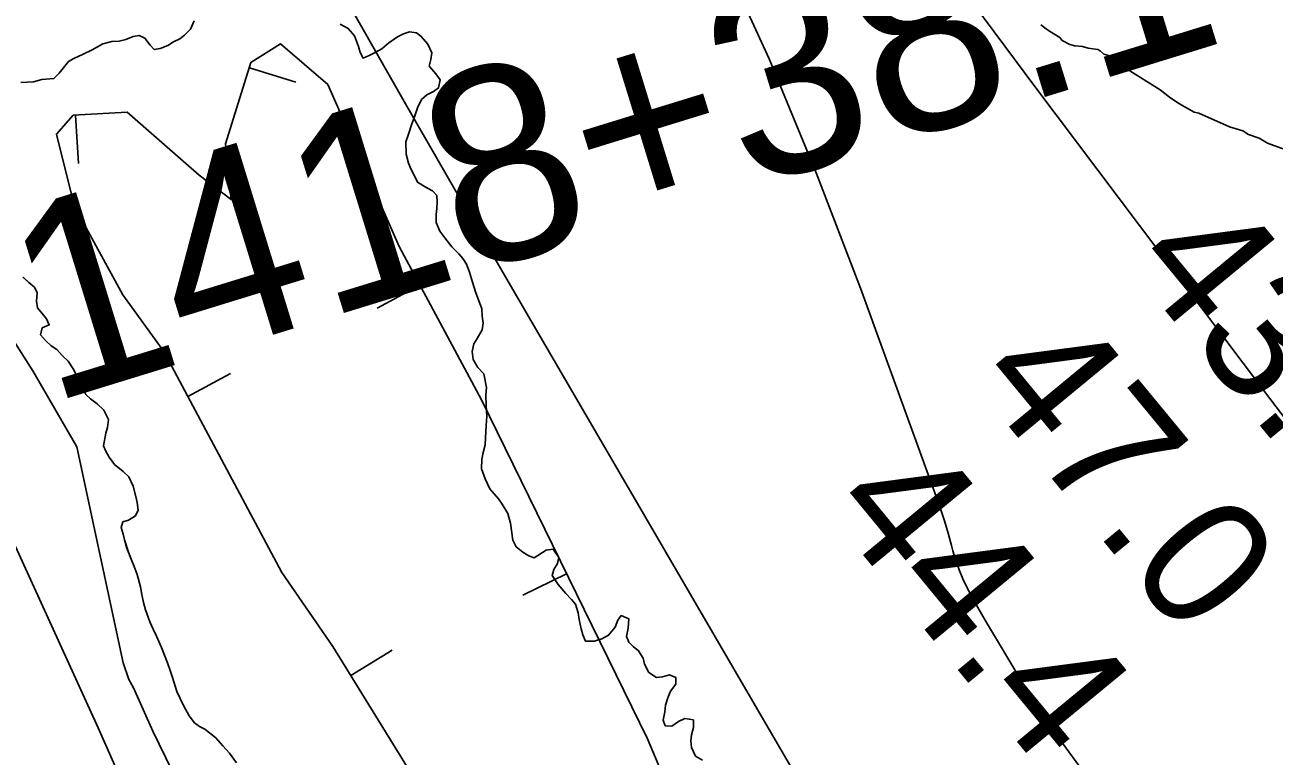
# Model space of a CAD drawing. Extents: x 3187622 to 3225504, y 800805 to 826213.
# Drawn here: x 3198035 to 3198678, y 817076 to 817453 of the extents above; entities that cross this region are included whole.
import ezdxf

# ---------------------------------------------------------------- set-up
doc = ezdxf.new("R2010")
doc.units = 0
for name, color, linetype in [('V-BORW-LINE', 7, 'Continuous'), ('V-LEVE-TOET', 7, 'Continuous'), ('V-RIVR-RANG', 7, 'Continuous'), ('V-ROAD-CNTR', 7, 'Continuous'), ('V-SITE-VEGE', 7, 'Continuous'), ('V-SURV-IDEN', 7, 'Continuous'), ('V-TOPO-MINR', 7, 'Continuous'), ('V-TOPO-SHOR', 7, 'Continuous')]:
    doc.layers.add(name, color=color, linetype=linetype)

msp = doc.modelspace()

# ---------------------------------------------------------------- linework, layer by layer
at = {"layer": 'V-BORW-LINE'}
for p, q in [((3198150.51, 817430.57), (3198174.37, 817423.12)), ((3198061.04, 817406.19), (3198062.47, 817381.23)), ((3198238.29, 817318.56), (3198216.27, 817306.71)), ((3198118.79, 817261.32), (3198140.83, 817273.11)), ((3198313.83, 817170.1), (3198291.38, 817159.11)), ((3198202.74, 817117.65), (3198224, 817130.79))]:
    msp.add_line(p, q, dxfattribs=at)
msp.add_lwpolyline([(3198237.82, 817060.89), (3198193.47, 817132.65), (3198167.28, 817170.7), (3198106.41, 817284.45), (3198085.43, 817313.71), (3198060.53, 817359.08), (3198051.25, 817396.27), (3198059.86, 817406.13), (3198087.64, 817407.71), (3198124.57, 817375.31), (3198141.2, 817362.66), (3198138.25, 817391.3), (3198151.34, 817433.24), (3198166.47, 817442.82), (3198190.83, 817421.94), (3198227.56, 817338.49), (3198270.02, 817259.57), (3198355.45, 817085.12), (3198411.65, 816951.85)], dxfattribs=at)
at = {"layer": 'V-LEVE-TOET'}
msp.add_lwpolyline([(3198335.01, 816489.62), (3198279.48, 816618.59), (3198214.56, 816765.79), (3198143.78, 816930), (3198072.61, 817090.8), (3197998.71, 817252.64)], dxfattribs=at)
at = {"layer": 'V-ROAD-CNTR'}
msp.add_spline([(3197108.01, 817982.2), (3197162.34, 817991.13), (3197229.38, 818001.88), (3197259.08, 817993.64), (3197361.14, 818001.17), (3197493.79, 818058.56), (3197592.21, 818133.8), (3197727.97, 818194.32), (3197773.22, 818262.2), (3197795.85, 818360.06), (3197841.1, 818435.29), (3197893.71, 818488.46), (3197938.96, 818518.44), (3197968.94, 818533.71), (3198014.19, 818525.8), (3198044.74, 818495.82), (3198127.32, 818420.58), (3198203.12, 818307.45), (3198233.1, 818209.03), (3198255.73, 818133.8), (3198278.35, 818073.27), (3198323.61, 818005.39), (3198376.21, 817937.52), (3198429.38, 817900.18), (3198459.36, 817854.93), (3198466.72, 817832.3), (3198489.34, 817756.51), (3198504.61, 817703.9), (3198542.51, 817628.67), (3198633.02, 817530.24), (3198783.48, 817371.86), (3198859.28, 817221.4), (3198934.51, 817108.26)], degree=3, dxfattribs=at)
at = {"layer": 'V-SITE-VEGE'}
for p, q in [((3198201.39, 817450.78), (3198197.2, 817452.97)), ((3198204.56, 817446.98), (3198201.39, 817450.78)), ((3198229.93, 817447.95), (3198226.82, 817446.39)), ((3198232.88, 817449.03), (3198229.93, 817447.95)), ((3198236.61, 817448.47), (3198232.88, 817449.03)), ((3198239.01, 817446.64), (3198236.61, 817448.47)), ((3198557.95, 817452.54), (3198560.79, 817450.55)), ((3198560.79, 817450.55), (3198562.42, 817449.35)), ((3198562.42, 817449.35), (3198567.71, 817446.17)), ((3198206.73, 817441.41), (3198204.56, 817446.98)), ((3198207.48, 817438.31), (3198206.73, 817441.41)), ((3198222.37, 817443.38), (3198218.73, 817440.2)), ((3198226.82, 817446.39), (3198222.37, 817443.38)), ((3198242.35, 817442.67), (3198239.01, 817446.64)), ((3198244.37, 817438.25), (3198242.35, 817442.67)), ((3198567.71, 817446.17), (3198568.93, 817444.56)), ((3198568.93, 817444.56), (3198573, 817442.58)), ((3198573, 817442.58), (3198575.43, 817441.79)), ((3198575.43, 817441.79), (3198579.48, 817441.43)), ((3198579.48, 817441.43), (3198582.31, 817440.64)), ((3198209.05, 817435.51), (3198207.48, 817438.31)), ((3198212.17, 817436.76), (3198209.05, 817435.51)), ((3198215.28, 817438.32), (3198212.17, 817436.76)), ((3198218.73, 817440.2), (3198215.28, 817438.32)), ((3198243.1, 817431.28), (3198243.98, 817434.84)), ((3198243.98, 817434.84), (3198244.37, 817438.25)), ((3198582.31, 817440.64), (3198587.35, 817439.95)), ((3198587.35, 817439.95), (3198588.56, 817439.32)), ((3198588.56, 817439.32), (3198590.37, 817437.45)), ((3198590.37, 817437.45), (3198592.8, 817436.79)), ((3198592.8, 817436.79), (3198596.43, 817434.27)), ((3198243.26, 817431.11), (3198243.1, 817431.28)), ((3198246.44, 817427.48), (3198243.26, 817431.11)), ((3198596.43, 817434.27), (3198602.47, 817429.86)), ((3198602.47, 817429.86), (3198619.42, 817419.11)), ((3198248.66, 817424.35), (3198246.44, 817427.48)), ((3198247.93, 817420.14), (3198248.66, 817424.35)), ((3198239.19, 817414.13), (3198241.84, 817416.52)), ((3198241.84, 817416.52), (3198245.29, 817418.24)), ((3198245.29, 817418.24), (3198247.93, 817420.14)), ((3198619.42, 817419.11), (3198624.25, 817415.34)), ((3198624.25, 817415.34), (3198629.09, 817412.19)), ((3198235.28, 817404.78), (3198237, 817409.95)), ((3198237, 817409.95), (3198239.19, 817414.13)), ((3198629.09, 817412.19), (3198636.97, 817407.74)), ((3198234.08, 817401.72), (3198235.28, 817404.78)), ((3198636.97, 817407.74), (3198639.41, 817407.08)), ((3198639.41, 817407.08), (3198655.21, 817400.04)), ((3198231.14, 817392.35), (3198232.35, 817396.39)), ((3198232.35, 817396.39), (3198234.08, 817401.72)), ((3198655.21, 817400.04), (3198661.91, 817398.07)), ((3198661.91, 817398.07), (3198664.94, 817396.17)), ((3198664.94, 817396.17), (3198670.42, 817394.23)), ((3198231.18, 817386.01), (3198231.14, 817392.35)), ((3198670.42, 817394.23), (3198674.66, 817391.7)), ((3198674.66, 817391.7), (3198687.44, 817387.16)), ((3198232.39, 817381.43), (3198231.18, 817386.01)), ((3198233.79, 817378.16), (3198232.39, 817381.43)), ((3198235.35, 817375.2), (3198233.79, 817378.16)), ((3198237.07, 817371.59), (3198235.35, 817375.2)), ((3198241.9, 817368.74), (3198237.07, 817371.59)), ((3198244.79, 817367.22), (3198241.9, 817368.74)), ((3198247.02, 817364.73), (3198244.79, 817367.22)), ((3198247.12, 817361.48), (3198247.02, 817364.73)), ((3198246.66, 817354.99), (3198247.05, 817358.07)), ((3198247.05, 817358.07), (3198247.12, 817361.48)), ((3198246.75, 817350.93), (3198246.66, 817354.99)), ((3198248.62, 817346.5), (3198246.75, 817350.93)), ((3198251.15, 817343.04), (3198248.62, 817346.5)), ((3198254.8, 817338.42), (3198251.15, 817343.04)), ((3198258.3, 817334.78), (3198254.8, 817338.42)), ((3198260.37, 817332.3), (3198258.3, 817334.78)), ((3198262.26, 817329.5), (3198260.37, 817332.3)), ((3198263.81, 817325.25), (3198262.26, 817329.5)), ((3198265.33, 817320.18), (3198263.81, 817325.25)), ((3198266.87, 817315.27), (3198265.33, 817320.18)), ((3198270.11, 817306.44), (3198266.87, 817315.27)), ((3198270.36, 817302.69), (3198270.11, 817306.44)), ((3198270.94, 817299.1), (3198270.36, 817302.69)), ((3198267.86, 817291.2), (3198270.39, 817295.7)), ((3198270.39, 817295.7), (3198270.94, 817299.1)), ((3198265.13, 817284.43), (3198266.02, 817288.47)), ((3198266.02, 817288.47), (3198267.86, 817291.2)), ((3198265.7, 817280.35), (3198265.13, 817284.43)), ((3198268.06, 817276.24), (3198265.7, 817280.35)), ((3198271.25, 817272.93), (3198268.06, 817276.24)), ((3198272.57, 817265.92), (3198271.25, 817272.93)), ((3198272.17, 817262.03), (3198272.57, 817265.92)), ((3198272.39, 817256.66), (3198272.17, 817262.03)), ((3198272.77, 817251.13), (3198272.39, 817256.66)), ((3198272.36, 817246.42), (3198272.77, 817251.13)), ((3198272.08, 817240.09), (3198272.36, 817246.42)), ((3198270.95, 817232.47), (3198271.84, 817236.52)), ((3198271.84, 817236.52), (3198272.08, 817240.09)), ((3198269.98, 817224.04), (3198270.24, 817229.07)), ((3198270.24, 817229.07), (3198270.95, 817232.47)), ((3198271.83, 817218.97), (3198269.98, 817224.04)), ((3198274.33, 817213.88), (3198271.83, 817218.97)), ((3198278.78, 817208.59), (3198274.33, 817213.88)), ((3198280.68, 817205.96), (3198278.78, 817208.59)), ((3198283.51, 817201.03), (3198280.68, 817205.96)), ((3198284.88, 817196.12), (3198283.51, 817201.03)), ((3198286.17, 817187.32), (3198284.88, 817196.12)), ((3198287.89, 817184.04), (3198286.17, 817187.32)), ((3198291.25, 817181.21), (3198287.89, 817184.04)), ((3198294.31, 817179.36), (3198291.25, 817181.21)), ((3198297.21, 817178.33), (3198294.31, 817179.36)), ((3198303.3, 817182.28), (3198297.21, 817178.33)), ((3198306.88, 817182.7), (3198303.3, 817182.28)), ((3198309.89, 817178.41), (3198306.88, 817182.7)), ((3198309.18, 817175.34), (3198309.89, 817178.41)), ((3198306.46, 817169.22), (3198307.33, 817172.29)), ((3198307.33, 817172.29), (3198309.18, 817175.34)), ((3198309.46, 817164.61), (3198306.46, 817169.22)), ((3198313.43, 817159.98), (3198309.46, 817164.61)), ((3198316.29, 817156.84), (3198313.43, 817159.98)), ((3198318.37, 817154.52), (3198316.29, 817156.84)), ((3198319.74, 817149.95), (3198318.37, 817154.52)), ((3198320.32, 817146.52), (3198319.74, 817149.95)), ((3198321.37, 817141.79), (3198320.32, 817146.52)), ((3198340.14, 817146.14), (3198338.78, 817142.59)), ((3198341.98, 817148.54), (3198340.14, 817146.14)), ((3198345.85, 817146.84), (3198341.98, 817148.54)), ((3198345.59, 817142.13), (3198345.85, 817146.84)), ((3198322.12, 817138.69), (3198321.37, 817141.79)), ((3198338.78, 817142.59), (3198335.44, 817138.43)), ((3198344.7, 817137.76), (3198345.59, 817142.13)), ((3198323.52, 817135.41), (3198322.12, 817138.69)), ((3198328.23, 817135.32), (3198323.52, 817135.41)), ((3198332, 817136.55), (3198328.23, 817135.32)), ((3198335.44, 817138.43), (3198332, 817136.55)), ((3198345.94, 817134.97), (3198344.7, 817137.76)), ((3198348.17, 817132.66), (3198345.94, 817134.97)), ((3198350.89, 817130.49), (3198348.17, 817132.66)), ((3198353.26, 817126.71), (3198350.89, 817130.49)), ((3198354.01, 817123.61), (3198353.26, 817126.71)), ((3198356.2, 817119.34), (3198354.01, 817123.61)), ((3198360.05, 817116.66), (3198356.2, 817119.34)), ((3198363.15, 817117.09), (3198360.05, 817116.66)), ((3198366.74, 817118), (3198363.15, 817117.09)), ((3198370.13, 817116.63), (3198366.74, 817118)), ((3198367.39, 817109.7), (3198370.06, 817113.22)), ((3198370.06, 817113.22), (3198370.13, 817116.63)), ((3198366.03, 817106.31), (3198367.39, 817109.7)), ((3198364.42, 817099.03), (3198364.81, 817102.43)), ((3198364.81, 817102.43), (3198366.03, 817106.31)), ((3198363.53, 817094.82), (3198364.42, 817099.03)), ((3198364.61, 817091.87), (3198363.53, 817094.82)), ((3198371.48, 817094.01), (3198368.02, 817091.65)), ((3198374.76, 817095.58), (3198371.48, 817094.01)), ((3198379.13, 817094.84), (3198374.76, 817095.58)), ((3198379.22, 817090.94), (3198379.13, 817094.84)), ((3198368.02, 817091.65), (3198364.61, 817091.87)), ((3198378.17, 817087.22), (3198379.22, 817090.94)), ((3198377.79, 817084.14), (3198378.17, 817087.22)), ((3198378.05, 817080.72), (3198377.79, 817084.14)), ((3198380.24, 817076.3), (3198378.05, 817080.72))]:
    msp.add_line(p, q, dxfattribs=at)
for points in [[(3198033.95, 817322.7), (3198036.99, 817320.04), (3198039.87, 817317.54), (3198041.28, 817314.75), (3198040.87, 817310.37), (3198041.45, 817306.95), (3198043.83, 817303.98), (3198046.06, 817301.33), (3198047.46, 817298.22), (3198043.85, 817296.67), (3198042.97, 817293.11), (3198045.52, 817290.13), (3198048.39, 817287.48), (3198051.44, 817285.47), (3198054.15, 817282.49), (3198057.17, 817279.51), (3198059.86, 817275.55), (3198061.74, 817271.94), (3198063.14, 817268.5), (3198066.27, 817262.43), (3198068.66, 817260.11), (3198072.19, 817257.6), (3198075.54, 817254.29), (3198078.05, 817249.53), (3198077.48, 817245.31), (3198076.61, 817242.4), (3198075.35, 817235.92), (3198076.59, 817233.14), (3198078.32, 817230.18), (3198081.02, 817226.39), (3198085.49, 817222.73), (3198088.37, 817219.91), (3198090.71, 817215.15), (3198092.07, 817209.93), (3198092.66, 817206.82), (3198093.23, 817202.75), (3198091.88, 817199.85), (3198088.26, 817197.65), (3198085.32, 817196.89), (3198084.45, 817193.98), (3198085.52, 817190.55), (3198086.28, 817187.61), (3198088.39, 817180.63), (3198089.97, 817176.81), (3198091.21, 817173.86), (3198092.76, 817169.77), (3198094.42, 817163.4), (3198095.16, 817159.48), (3198096.05, 817155.24), (3198096.96, 817151.48), (3198099.27, 817145.27), (3198100.99, 817141.66), (3198102.71, 817138.05), (3198105.2, 817132.15), (3198108.29, 817124.29), (3198109.83, 817119.71), (3198110.91, 817116.76), (3198113.21, 817109.57), (3198116.65, 817102.35), (3198119.47, 817096.93), (3198122.32, 817093.3), (3198124.89, 817091.46), (3198127.62, 817090.11), (3198133.23, 817085.61), (3198136.88, 817081.48), (3198140.23, 817077.84), (3198143.87, 817072.73)], [(3198110.79, 817068.63), (3198100.77, 817089.04), (3198090.78, 817111.3), (3198088.42, 817115.63), (3198085.52, 817124.27), (3198061.63, 817235.49), (3198038.99, 817274.61), (3198020.46, 817303.44)]]:
    msp.add_lwpolyline(points, dxfattribs=at)
at = {"layer": 'V-TOPO-MINR'}
for points in [[(3198791.38, 816276.06), (3198652.63, 816645.84), (3198642.18, 816672.82), (3198631.35, 816699.64), (3198619.95, 816726.22), (3198608.18, 816752.65), (3198595.74, 816778.76), (3198582.8, 816804.61), (3198569.1, 816830.07), (3198554.91, 816855.27), (3198293.59, 817303.67), (3198262.2, 817357.78), (3198230.97, 817411.98), (3198199.95, 817466.31), (3198169.08, 817520.72), (3198114.98, 817616.54), (3198111.3, 817623.12), (3198107.65, 817629.71), (3198104.06, 817636.33), (3198100.5, 817642.97), (3198076.11, 817688.84)], [(3199006.36, 816485.84), (3198553.12, 817104.61), (3198551.32, 817108.75), (3198550.35, 817110.78), (3198548.17, 817114.72), (3198530.01, 817145.06), (3198527.43, 817149.47), (3198524.9, 817153.9), (3198522.46, 817158.38), (3198520.06, 817162.9), (3198517.87, 817167.49), (3198515.88, 817172.16), (3198514.2, 817176.96), (3198512.74, 817181.84), (3198511.98, 817184.69), (3198510.21, 817191.03), (3198508.33, 817197.34), (3198506.27, 817203.59), (3198504.11, 817209.8), (3198465.21, 817317.05), (3198442.4, 817376.37), (3198418.11, 817435.06), (3198391.61, 817492.77)], [(3198512.51, 817477.93), (3198555.48, 817420.28), (3198672.57, 817264.51), (3198679.08, 817255.98), (3198685.66, 817247.49), (3198692.35, 817239.1), (3198699.12, 817230.76), (3199082.72, 816906.29), (3199208.96, 816753.47), (3199225.58, 816733.51), (3199242.29, 816713.62), (3199259.15, 816693.86), (3199276.11, 816674.18), (3199293.26, 816654.66), (3199310.55, 816635.28), (3199328.07, 816616.11), (3199345.74, 816597.06)]]:
    msp.add_lwpolyline(points, dxfattribs=at)
at = {"layer": 'V-TOPO-SHOR'}
for points in [[(3198032.81, 817422.99), (3198039.31, 817423.35), (3198043.72, 817424.41), (3198049.91, 817424.94), (3198052.56, 817427.81), (3198055.39, 817431.17), (3198057.39, 817433.73), (3198060.19, 817435.3), (3198064.94, 817437.49), (3198069.54, 817439.83), (3198072.33, 817441.24), (3198075.12, 817442.82), (3198079.69, 817444.03), (3198083.44, 817444.28), (3198086.86, 817445.03), (3198090.63, 817446.58), (3198093.73, 817447.17), (3198096.63, 817445.81), (3198099.48, 817442.18), (3198101.55, 817439.87), (3198104.65, 817440.46), (3198108.58, 817442.01), (3198111.38, 817443.9), (3198114.66, 817445.46), (3198117.14, 817447.37), (3198120.12, 817450.4), (3198122.15, 817454.74)], [(3198197.2, 817452.97), (3198201.39, 817450.78), (3198204.56, 817446.98), (3198206.73, 817441.41), (3198207.48, 817438.31), (3198209.05, 817435.51), (3198212.17, 817436.76), (3198215.28, 817438.32), (3198218.73, 817440.2), (3198222.37, 817443.38), (3198226.82, 817446.39)], [(3198226.82, 817446.39), (3198229.93, 817447.95), (3198232.88, 817449.03), (3198236.61, 817448.47), (3198239.01, 817446.64), (3198242.35, 817442.67), (3198244.37, 817438.25), (3198243.98, 817434.84), (3198243.1, 817431.28), (3198243.26, 817431.11)], [(3198243.26, 817431.11), (3198246.44, 817427.48), (3198248.66, 817424.35), (3198247.93, 817420.14), (3198245.29, 817418.24), (3198241.84, 817416.52), (3198239.19, 817414.13), (3198237, 817409.95), (3198235.28, 817404.78), (3198234.08, 817401.72), (3198232.35, 817396.39), (3198231.14, 817392.35), (3198231.18, 817386.01), (3198232.39, 817381.43), (3198233.79, 817378.16), (3198235.35, 817375.2), (3198237.07, 817371.59), (3198241.89, 817368.74), (3198244.79, 817367.22), (3198247.02, 817364.73), (3198247.12, 817361.48), (3198247.05, 817358.07), (3198246.67, 817354.99), (3198246.75, 817350.93), (3198248.62, 817346.5), (3198251.15, 817343.04), (3198254.8, 817338.42), (3198258.3, 817334.78), (3198260.37, 817332.3), (3198262.26, 817329.5), (3198263.81, 817325.25), (3198265.33, 817320.18), (3198266.87, 817315.27), (3198270.11, 817306.44), (3198270.36, 817302.69), (3198270.94, 817299.1), (3198270.39, 817295.7), (3198267.86, 817291.2), (3198266.02, 817288.47), (3198265.13, 817284.43), (3198265.7, 817280.35), (3198268.06, 817276.24), (3198271.25, 817272.93), (3198272.57, 817265.92), (3198272.17, 817262.03), (3198272.39, 817256.66), (3198272.77, 817251.13), (3198272.36, 817246.42), (3198272.08, 817240.09), (3198271.84, 817236.52), (3198270.95, 817232.47), (3198270.24, 817229.07), (3198269.98, 817224.04), (3198271.83, 817218.97), (3198274.33, 817213.88), (3198278.78, 817208.59), (3198280.68, 817205.96), (3198283.51, 817201.03), (3198284.88, 817196.12), (3198286.17, 817187.32), (3198287.89, 817184.04), (3198291.25, 817181.21), (3198294.31, 817179.36), (3198297.21, 817178.33), (3198303.3, 817182.28), (3198306.88, 817182.7), (3198309.89, 817178.41), (3198309.18, 817175.34), (3198307.33, 817172.29), (3198306.46, 817169.22), (3198309.46, 817164.61), (3198313.43, 817159.98), (3198316.3, 817156.84), (3198318.37, 817154.52), (3198319.74, 817149.95), (3198320.32, 817146.52), (3198321.37, 817141.79), (3198322.12, 817138.69), (3198323.52, 817135.41), (3198328.23, 817135.32), (3198332, 817136.55), (3198335.44, 817138.43), (3198338.78, 817142.59), (3198340.14, 817146.14), (3198341.98, 817148.54), (3198345.85, 817146.84), (3198345.59, 817142.13), (3198344.7, 817137.76), (3198345.94, 817134.97), (3198348.17, 817132.66), (3198350.89, 817130.49), (3198353.26, 817126.71), (3198354.01, 817123.61), (3198356.2, 817119.34), (3198360.05, 817116.66), (3198363.15, 817117.09), (3198366.74, 817118), (3198370.13, 817116.63), (3198370.06, 817113.22), (3198367.39, 817109.7), (3198366.03, 817106.31)], [(3198051.44, 817285.47), (3198048.39, 817287.48), (3198045.52, 817290.13), (3198042.97, 817293.11), (3198043.85, 817296.67), (3198047.46, 817298.22), (3198046.06, 817301.33), (3198043.83, 817303.98), (3198041.45, 817306.95), (3198040.87, 817310.37), (3198041.28, 817314.75), (3198039.87, 817317.54), (3198036.99, 817320.04), (3198033.96, 817322.7)], [(3198143.87, 817072.73), (3198140.23, 817077.84), (3198136.88, 817081.48), (3198133.23, 817085.61), (3198127.62, 817090.11), (3198124.89, 817091.46), (3198122.32, 817093.3), (3198119.47, 817096.93), (3198116.65, 817102.35), (3198113.21, 817109.57), (3198110.91, 817116.76), (3198109.83, 817119.71), (3198108.29, 817124.29), (3198105.2, 817132.15), (3198102.71, 817138.05), (3198100.99, 817141.66), (3198099.27, 817145.27), (3198096.96, 817151.48), (3198096.05, 817155.24), (3198095.16, 817159.48), (3198094.42, 817163.4), (3198092.76, 817169.77), (3198091.21, 817173.86), (3198089.97, 817176.81), (3198087.33, 817183.2), (3198086.28, 817187.61), (3198085.52, 817190.55), (3198084.45, 817193.98), (3198085.32, 817196.89), (3198088.26, 817197.65), (3198091.88, 817199.85), (3198093.23, 817202.75), (3198092.66, 817206.82), (3198092.07, 817209.93), (3198090.71, 817215.15), (3198088.37, 817219.91), (3198085.49, 817222.73), (3198081.02, 817226.39), (3198078.32, 817230.18), (3198076.59, 817233.14), (3198075.35, 817235.92), (3198076.61, 817242.4), (3198077.48, 817245.31), (3198078.05, 817249.53), (3198075.54, 817254.29), (3198072.19, 817257.6), (3198068.66, 817260.11), (3198066.27, 817262.43), (3198063.14, 817268.5), (3198061.74, 817271.94), (3198059.86, 817275.55), (3198057.17, 817279.51), (3198054.15, 817282.49), (3198051.44, 817285.47)], [(3198366.03, 817106.31), (3198364.81, 817102.43), (3198364.42, 817099.03), (3198363.53, 817094.82), (3198364.61, 817091.87), (3198368.02, 817091.65), (3198371.48, 817094.01), (3198374.76, 817095.58), (3198379.13, 817094.84), (3198379.22, 817090.94), (3198378.17, 817087.22), (3198377.79, 817084.14), (3198378.05, 817080.72), (3198380.24, 817076.3), (3198383.77, 817074.11)]]:
    msp.add_lwpolyline(points, dxfattribs=at)

# ---------------------------------------------------------------- texts
at = {"layer": 'V-RIVR-RANG'}
for s, p in [('43.1', (3198602.17, 817329.51)), ('47.0', (3198521.81, 817269.78)), ('44.4', (3198446.65, 817203.74))]:
    msp.add_text(s, height=67, rotation=309.49833, dxfattribs=at).set_placement(p)
at = {"layer": 'V-SURV-IDEN'}
msp.add_text('1418+38.1', height=100, rotation=17.12028, dxfattribs=at).set_placement((3198047.27, 817257.51))

doc.saveas('drawing.dxf')
